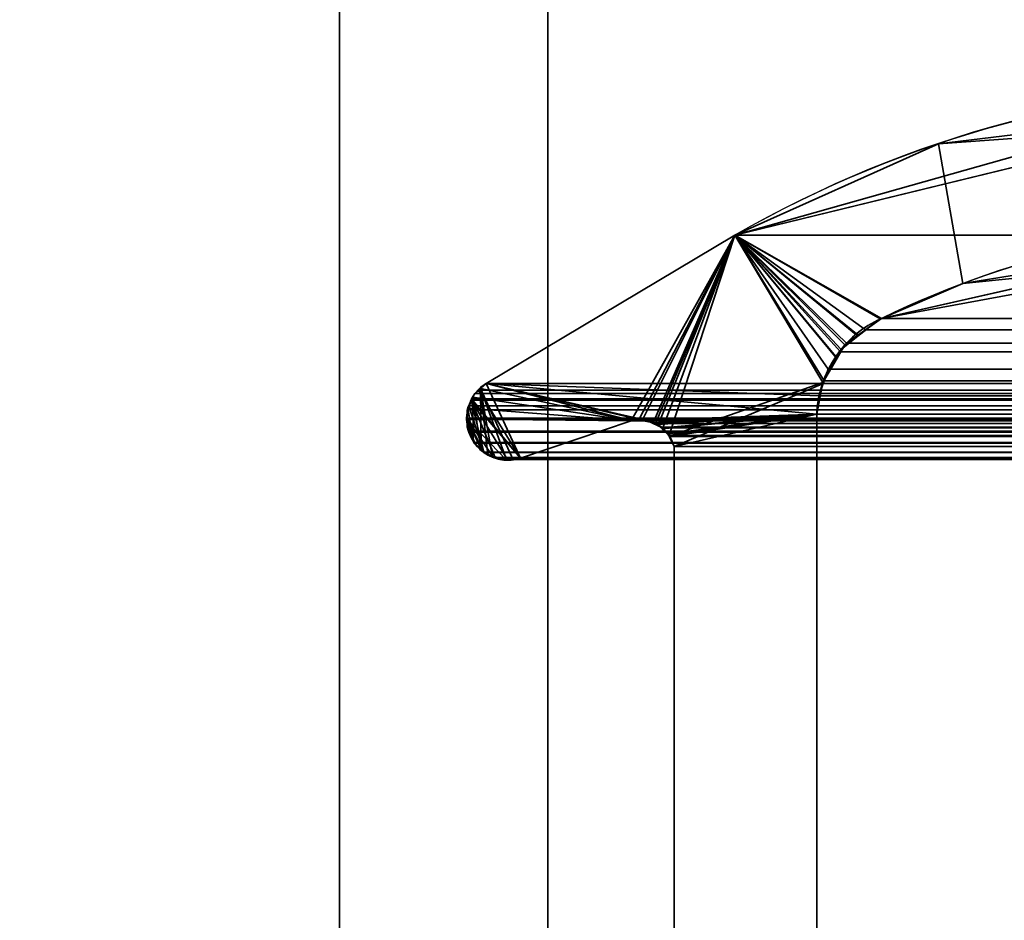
# Model space of a CAD drawing. Header units: millimetres. Extents: x -603 to 3703, y -120 to 249.
# Tile 390 of 656: x 1009 to 1016, y 8 to 15. Entities that reach past the tile are written whole.
import ezdxf

# ---------------------------------------------------------------- set-up
doc = ezdxf.new("R2010")
doc.units = ezdxf.units.MM
doc.layers.add('152', color=7, linetype='Continuous', true_color=0xffffff)

# ---------------------------------------------------------------- blocks, each defined once
blk = doc.blocks.new('UG_SURFACE_002')
at = {"layer": '152', "color": 252, "linetype": 'Continuous', "lineweight": 35}
for points in [[(2177.5, -30, 2213.0001), (2177.5, 229.8, 2213.0001), (822.5, 229.8, 2213.0001), (822.5, -30, 2213.0001)], [(972.5, -30, 2063), (972.5, 229.8, 2063), (2027.4999, 229.8, 2063), (2027.4999, -30, 2063)]]:
    blk.add_3dface(points, dxfattribs=at)
blk = doc.blocks.new('UG_SURFACE_147')
at = {"layer": '152', "color": 7, "linetype": 'Continuous', "lineweight": 35}
for points in [[(1016.4779, 13.897, 2017.0221), (1016.467, 13.9522, -7), (1015.3159, 13.814, -7)], [(1017.2375, 13.0907, -7), (1015.4905, 12.8066, -7), (1015.3159, 13.814, -7), (1016.467, 13.9522, -7)], [(1013.8481, 13.1555, -7), (1013.8481, 13.1555, 2019.6519), (1016.4779, 13.897, 2017.0221)], [(1016.4779, 13.897, 2017.0221), (1015.3159, 13.814, -7), (1013.8481, 13.1555, -7)], [(1016.4779, 13.897, 2017.0221), (1013.8481, 13.1555, 2019.6519), (1014.905, 12.5565, 2018.595), (1017.2384, 12.9862, 2016.2616)], [(1013.8481, 13.1555, -7), (1015.3159, 13.814, -7), (1015.4905, 12.8066, -7), (1014.905, 12.5565, -7)], [(1012.0555, 12.0875, 2021.4446), (1013.8481, 13.1555, 2019.6519), (1013.8481, 13.1555, -7), (1012.0555, 12.0875, -7)], [(1014.5861, 12.2703, -7), (1014.4794, 12.0884, -7), (1012.0555, 12.0875, -7), (1013.8481, 13.1555, -7)], [(1012.3029, 11.5484, 2021.1971), (1013.1004, 11.8171, 2020.3996), (1013.8481, 13.1555, 2019.6519), (1012.0555, 12.0875, 2021.4446)], [(1013.1004, 11.8171, 2020.3996), (1013.1561, 11.826, 2020.344), (1013.8481, 13.1555, 2019.6519)], [(1013.8481, 13.1555, 2019.6519), (1013.1561, 11.826, 2020.344), (1013.1809, 11.8207, 2020.3192)], [(1013.1809, 11.8207, 2020.3192), (1013.2604, 11.8037, 2020.2396), (1013.8481, 13.1555, 2019.6519)], [(1013.2604, 11.8037, 2020.2396), (1013.2774, 11.8, 2020.2227), (1013.8481, 13.1555, 2019.6519)], [(1013.8481, 13.1555, 2019.6519), (1013.2774, 11.8, 2020.2227), (1013.2958, 11.7898, 2020.2043)], [(1013.8481, 13.1555, 2019.6519), (1013.2958, 11.7898, 2020.2043), (1013.3264, 11.7604, 2020.1735)], [(1013.3264, 11.7604, 2020.1735), (1013.3741, 11.7145, 2020.1259), (1013.8481, 13.1555, 2019.6519)], [(1014.4815, 12.0946, 2019.0184), (1013.8481, 13.1555, 2019.6519), (1013.3741, 11.7145, 2020.1259), (1013.3773, 11.7075, 2020.1228)], [(1013.8481, 13.1555, -7), (1014.905, 12.5565, -7), (1014.7371, 12.4344, -7)], [(1013.8481, 13.1555, -7), (1014.6414, 12.3646, -7), (1014.5861, 12.2703, -7)], [(1014.7371, 12.4344, -7), (1014.6414, 12.3646, -7), (1013.8481, 13.1555, -7)], [(1013.8481, 13.1555, 2019.6519), (1014.8951, 12.552, 2018.605), (1014.905, 12.5565, 2018.595)], [(1013.8481, 13.1555, 2019.6519), (1014.614, 12.3326, 2018.8861), (1014.7356, 12.4275, 2018.7645)], [(1014.7356, 12.4275, 2018.7645), (1014.8951, 12.552, 2018.605), (1013.8481, 13.1555, 2019.6519)], [(1013.8481, 13.1555, 2019.6519), (1014.4815, 12.0946, 2019.0184), (1014.5797, 12.2708, 2018.9204)], [(1014.5797, 12.2708, 2018.9204), (1014.614, 12.3326, 2018.8861), (1013.8481, 13.1555, 2019.6519)], [(1015.4905, 12.8066, -7), (1017.2375, 13.0907, -7), (1017.2384, 12.9862, 2016.2616)], [(1017.2384, 12.9862, 2016.2616), (1014.905, 12.5565, 2018.595), (1015.4905, 12.8066, -7)], [(1014.905, 12.5565, 2018.595), (1014.905, 12.5565, -7), (1015.4905, 12.8066, -7)], [(1014.8951, 12.552, 2018.605), (1014.7356, 12.4275, 2018.7645), (1014.7371, 12.4344, -7)], [(1014.7371, 12.4344, -7), (1014.905, 12.5565, -7), (1014.905, 12.5565, 2018.595)], [(1014.905, 12.5565, 2018.595), (1014.8951, 12.552, 2018.605), (1014.7371, 12.4344, -7)], [(1014.7356, 12.4275, 2018.7645), (1014.614, 12.3326, 2018.8861), (1014.6414, 12.3646, -7)], [(1014.6414, 12.3646, -7), (1014.7371, 12.4344, -7), (1014.7356, 12.4275, 2018.7645)], [(1014.5861, 12.2703, -7), (1014.6414, 12.3646, -7), (1014.614, 12.3326, 2018.8861)], [(1014.614, 12.3326, 2018.8861), (1014.5797, 12.2708, 2018.9204), (1014.5861, 12.2703, -7)], [(1014.479, 12.086, -7), (1014.4794, 12.0884, -7), (1014.5797, 12.2708, 2018.9204)], [(1014.5797, 12.2708, 2018.9204), (1014.4815, 12.0946, 2019.0184), (1014.479, 12.086, -7)], [(1014.4794, 12.0884, -7), (1014.5861, 12.2703, -7), (1014.5797, 12.2708, 2018.9204)], [(1012.0183, 12.052, -7), (1012.0168, 12.0506, 2021.4832), (1012.0555, 12.0875, 2021.4446)], [(1012.0555, 12.0875, 2021.4446), (1012.0168, 12.0506, 2021.4832), (1012.2522, 11.5372, 2021.2479), (1012.3029, 11.5484, 2021.1971)], [(1012.0555, 12.0875, 2021.4446), (1012.0555, 12.0875, -7), (1012.0183, 12.052, -7)], [(1012.0183, 12.052, -7), (1012.0555, 12.0875, -7), (1013.1004, 11.8171, -7)], [(1012.0555, 12.0875, -7), (1014.4794, 12.0884, -7), (1014.479, 12.086, -7)], [(1012.0555, 12.0875, -7), (1013.2041, 11.8235, -7), (1013.1816, 11.8221, -7)], [(1012.0555, 12.0875, -7), (1014.4385, 11.8663, -7), (1013.2041, 11.8235, -7)], [(1013.1816, 11.8221, -7), (1013.1004, 11.8171, -7), (1012.0555, 12.0875, -7)], [(1014.479, 12.086, -7), (1014.4385, 11.8663, -7), (1012.0555, 12.0875, -7)], [(1013.3773, 11.7075, 2020.1228), (1013.4112, 11.6334, 2020.0887), (1014.4799, 12.0856, 2019.0201), (1014.4815, 12.0946, 2019.0184)], [(1014.4385, 11.8663, 2019.0616), (1014.4799, 12.0856, 2019.0201), (1013.4112, 11.6334, 2020.0887)], [(1014.4385, 11.8663, -7), (1014.479, 12.086, -7), (1014.4799, 12.0856, 2019.0201)], [(1014.4799, 12.0856, 2019.0201), (1014.4385, 11.8663, 2019.0616), (1014.4385, 11.8663, -7)], [(1014.4815, 12.0946, 2019.0184), (1014.4799, 12.0856, 2019.0201), (1014.479, 12.086, -7)], [(1012.0215, 11.6138, 2021.4784), (1012.0168, 12.0506, 2021.4832), (1011.9674, 12.0036, 2021.5325), (1011.9601, 11.9877, 2021.5399)], [(1011.9607, 11.9883, -7), (1011.9601, 11.9877, 2021.5399), (1011.9674, 12.0036, 2021.5325)], [(1011.9607, 11.9883, -7), (1011.9668, 12.0027, -7), (1012.0183, 12.052, -7), (1013.1004, 11.8171, -7)], [(1011.9674, 12.0036, 2021.5325), (1011.9668, 12.0027, -7), (1011.9607, 11.9883, -7)], [(1012.0168, 12.0506, 2021.4832), (1012.0183, 12.052, -7), (1011.9668, 12.0027, -7)], [(1011.9668, 12.0027, -7), (1011.9674, 12.0036, 2021.5325), (1012.0168, 12.0506, 2021.4832)], [(1012.0168, 12.0506, 2021.4832), (1012.0215, 11.6138, 2021.4784), (1012.0674, 11.573, 2021.4326)], [(1012.0674, 11.573, 2021.4326), (1012.0983, 11.558, 2021.4016), (1012.1031, 11.5573, 2021.3969), (1012.0168, 12.0506, 2021.4832)], [(1012.1031, 11.5573, 2021.3969), (1012.2006, 11.5442, 2021.2994), (1012.0168, 12.0506, 2021.4832)], [(1012.2006, 11.5442, 2021.2994), (1012.2522, 11.5372, 2021.2479), (1012.0168, 12.0506, 2021.4832)], [(1011.928, 11.9101, -7), (1011.9251, 11.9111, 2021.575), (1011.9601, 11.9877, 2021.5399)], [(1011.9636, 11.6737, 2021.5364), (1011.9601, 11.9877, 2021.5399), (1011.9251, 11.9111, 2021.575)], [(1011.9601, 11.9877, 2021.5399), (1011.9607, 11.9883, -7), (1011.928, 11.9101, -7)], [(1013.1004, 11.8171, -7), (1011.928, 11.9101, -7), (1011.9607, 11.9883, -7)], [(1011.9636, 11.6737, 2021.5364), (1011.9712, 11.6585, 2021.5287), (1012.0215, 11.6138, 2021.4784), (1011.9601, 11.9877, 2021.5399)], [(1011.9251, 11.9111, 2021.575), (1011.9241, 11.9091, 2021.5757), (1011.9152, 11.8302, 2021.5847), (1011.9636, 11.6737, 2021.5364)], [(1011.9203, 11.8303, -7), (1011.9152, 11.8302, 2021.5847), (1011.9241, 11.9091, 2021.5757)], [(1011.9202, 11.8916, -7), (1011.9241, 11.9091, 2021.5757), (1011.9251, 11.9111, 2021.575)], [(1011.9251, 11.9111, 2021.575), (1011.928, 11.9101, -7), (1011.9202, 11.8916, -7)], [(1011.9203, 11.8303, -7), (1011.9202, 11.8916, -7), (1011.928, 11.9101, -7), (1013.1004, 11.8171, -7)], [(1011.9241, 11.9091, 2021.5757), (1011.9202, 11.8916, -7), (1011.9203, 11.8303, -7)], [(1013.2594, 11.8038, -7), (1013.2041, 11.8235, -7), (1014.4385, 11.8663, -7)], [(1014.4385, 11.8663, -7), (1013.2912, 11.7925, -7), (1013.2594, 11.8038, -7)], [(1013.3255, 11.7618, -7), (1013.2912, 11.7925, -7), (1014.4385, 11.8663, -7)], [(1014.4385, 11.8663, -7), (1013.3674, 11.724, -7), (1013.3255, 11.7618, -7)], [(1013.3756, 11.7071, -7), (1013.3674, 11.724, -7), (1014.4385, 11.8663, -7)], [(1014.4385, 11.8663, -7), (1013.4112, 11.6334, -7), (1013.3756, 11.7071, -7)], [(1014.4385, 11.8663, -7), (1014.4385, 6.7187, -7), (1013.4112, 7.3541, -7), (1013.4112, 11.6334, -7)], [(1014.4385, 6.7187, 2019.0616), (1014.4385, 11.8663, 2019.0616), (1013.4112, 11.6334, 2020.0887), (1013.4112, 7.3541, 2020.0887)], [(1014.4385, 6.7187, -7), (1014.4385, 11.8663, -7), (1014.4385, 11.8663, 2019.0616), (1014.4385, 6.7187, 2019.0616)], [(1011.9281, 11.7445, 2021.5719), (1011.9146, 11.8249, 2021.5855), (1011.9203, 11.8303, -7)], [(1011.9146, 11.8249, 2021.5855), (1011.9152, 11.8302, 2021.5847), (1011.9203, 11.8303, -7)], [(1011.9152, 11.8302, 2021.5847), (1011.9146, 11.8249, 2021.5855), (1011.9281, 11.7445, 2021.5719), (1011.9636, 11.6737, 2021.5364)], [(1011.9203, 11.8303, -7), (1011.9205, 11.7742, -7), (1011.9281, 11.7445, 2021.5719)], [(1011.9203, 11.8303, -7), (1012.0215, 11.6109, -7), (1011.9888, 11.6366, -7), (1011.9672, 11.675, -7)], [(1011.9203, 11.8303, -7), (1012.1043, 11.5606, -7), (1012.0749, 11.5689, -7), (1012.0215, 11.6109, -7)], [(1011.9203, 11.8303, -7), (1013.1004, 11.8171, -7), (1012.3029, 11.5484, -7), (1012.1998, 11.5363, -7)], [(1012.1998, 11.5363, -7), (1012.1928, 11.5355, -7), (1012.1043, 11.5606, -7), (1011.9203, 11.8303, -7)], [(1011.9672, 11.675, -7), (1011.9281, 11.7445, -7), (1011.9205, 11.7742, -7), (1011.9203, 11.8303, -7)], [(1013.1004, 11.8171, 2020.3996), (1012.3029, 11.5484, 2021.1971), (1012.3029, 11.5484, -7), (1013.1004, 11.8171, -7)], [(1013.1809, 11.8207, 2020.3192), (1013.1561, 11.826, 2020.344), (1013.1004, 11.8171, -7)], [(1013.1561, 11.826, 2020.344), (1013.1004, 11.8171, 2020.3996), (1013.1004, 11.8171, -7)], [(1013.1004, 11.8171, -7), (1013.1816, 11.8221, -7), (1013.1809, 11.8207, 2020.3192)], [(1013.1809, 11.8207, 2020.3192), (1013.1816, 11.8221, -7), (1013.2041, 11.8235, -7)], [(1013.2604, 11.8037, 2020.2396), (1013.1809, 11.8207, 2020.3192), (1013.2041, 11.8235, -7)], [(1013.2041, 11.8235, -7), (1013.2594, 11.8038, -7), (1013.2604, 11.8037, 2020.2396)], [(1013.2958, 11.7898, 2020.2043), (1013.2594, 11.8038, -7), (1013.2912, 11.7925, -7)], [(1013.2958, 11.7898, 2020.2043), (1013.2774, 11.8, 2020.2227), (1013.2594, 11.8038, -7)], [(1013.2774, 11.8, 2020.2227), (1013.2604, 11.8037, 2020.2396), (1013.2594, 11.8038, -7)], [(1013.2912, 11.7925, -7), (1013.3255, 11.7618, -7), (1013.3264, 11.7604, 2020.1735)], [(1013.3264, 11.7604, 2020.1735), (1013.2958, 11.7898, 2020.2043), (1013.2912, 11.7925, -7)], [(1011.9205, 11.7742, -7), (1011.9281, 11.7445, -7), (1011.9281, 11.7445, 2021.5719)], [(1011.9281, 11.7445, -7), (1011.9672, 11.675, -7), (1011.9636, 11.6737, 2021.5364)], [(1011.9636, 11.6737, 2021.5364), (1011.9281, 11.7445, 2021.5719), (1011.9281, 11.7445, -7)], [(1013.3741, 11.7145, 2020.1259), (1013.3255, 11.7618, -7), (1013.3674, 11.724, -7)], [(1013.3741, 11.7145, 2020.1259), (1013.3264, 11.7604, 2020.1735), (1013.3255, 11.7618, -7)], [(1013.3674, 11.724, -7), (1013.3756, 11.7071, -7), (1013.3773, 11.7075, 2020.1228)], [(1013.3773, 11.7075, 2020.1228), (1013.3741, 11.7145, 2020.1259), (1013.3674, 11.724, -7)], [(1013.4112, 11.6334, 2020.0887), (1013.3773, 11.7075, 2020.1228), (1013.3756, 11.7071, -7)], [(1013.3756, 11.7071, -7), (1013.4112, 11.6334, -7), (1013.4112, 11.6334, 2020.0887)], [(1011.9712, 11.6585, 2021.5287), (1011.9636, 11.6737, 2021.5364), (1011.9672, 11.675, -7)], [(1011.9672, 11.675, -7), (1011.9888, 11.6366, -7), (1011.9712, 11.6585, 2021.5287)], [(1012.0215, 11.6138, 2021.4784), (1011.9712, 11.6585, 2021.5287), (1011.9888, 11.6366, -7)], [(1011.9888, 11.6366, -7), (1012.0215, 11.6109, -7), (1012.0215, 11.6138, 2021.4784)], [(1012.0674, 11.573, 2021.4326), (1012.0215, 11.6138, 2021.4784), (1012.0215, 11.6109, -7)], [(1012.0215, 11.6109, -7), (1012.0749, 11.5689, -7), (1012.0674, 11.573, 2021.4326)], [(1012.0983, 11.558, 2021.4016), (1012.0674, 11.573, 2021.4326), (1012.0749, 11.5689, -7)], [(1012.0749, 11.5689, -7), (1012.1043, 11.5606, -7), (1012.1031, 11.5573, 2021.3969)], [(1012.1031, 11.5573, 2021.3969), (1012.0983, 11.558, 2021.4016), (1012.0749, 11.5689, -7)], [(1013.4112, 7.3541, 2020.0887), (1013.4112, 11.6334, 2020.0887), (1013.4112, 11.6334, -7), (1013.4112, 7.3541, -7)], [(1012.2006, 11.5442, 2021.2994), (1012.1031, 11.5573, 2021.3969), (1012.1043, 11.5606, -7)], [(1012.1043, 11.5606, -7), (1012.1928, 11.5355, -7), (1012.2006, 11.5442, 2021.2994)], [(1012.1928, 11.5355, -7), (1012.1998, 11.5363, -7), (1012.2006, 11.5442, 2021.2994)], [(1012.1998, 11.5363, -7), (1012.3029, 11.5484, -7), (1012.3029, 11.5484, 2021.1971)], [(1012.3029, 11.5484, 2021.1971), (1012.2522, 11.5372, 2021.2479), (1012.1998, 11.5363, -7)], [(1012.2522, 11.5372, 2021.2479), (1012.2006, 11.5442, 2021.2994), (1012.1998, 11.5363, -7)]]:
    blk.add_3dface(points, dxfattribs=at)
blk = doc.blocks.new('UG_SURFACE_148')
at = {"layer": '152', "color": 7, "linetype": 'Continuous', "lineweight": 35}
for points in [[(1013.8481, 13.1555, 2019.6519), (1985.35, 13.5578, 2018.8501), (1983.6956, 13.8669, 2017.1957)], [(1983.6956, 13.8669, 2017.1957), (1016.3209, 13.7583, 2017.179), (1013.8481, 13.1555, 2019.6519)], [(1017.064, 13.0446, 2016.4361), (1014.905, 12.5565, 2018.595), (1013.8481, 13.1555, 2019.6519), (1016.3209, 13.7583, 2017.179)], [(1013.8481, 13.1555, 2019.6519), (1986.1519, 13.1555, 2019.6519), (1985.35, 13.5578, 2018.8501)], [(1014.4928, 12.1065, 2019.0072), (1014.4547, 11.9977, 2019.0454), (1012.0555, 12.0875, 2021.4446), (1013.8481, 13.1555, 2019.6519)], [(1987.9445, 12.0875, 2021.4446), (1986.1519, 13.1555, 2019.6519), (1013.8481, 13.1555, 2019.6519), (1012.0555, 12.0875, 2021.4446)], [(1013.8481, 13.1555, 2019.6519), (1014.522, 12.19, 2018.9781), (1014.4928, 12.1065, 2019.0072)], [(1013.8481, 13.1555, 2019.6519), (1014.905, 12.5565, 2018.595), (1014.7902, 12.4748, 2018.7099)], [(1013.8481, 13.1555, 2019.6519), (1014.653, 12.3772, 2018.847), (1014.6101, 12.3159, 2018.8899)], [(1014.6101, 12.3159, 2018.8899), (1014.522, 12.19, 2018.9781), (1013.8481, 13.1555, 2019.6519)], [(1014.7902, 12.4748, 2018.7099), (1014.653, 12.3772, 2018.847), (1013.8481, 13.1555, 2019.6519)], [(1985.095, 12.5565, 2018.595), (1014.905, 12.5565, 2018.595), (1017.064, 13.0446, 2016.4361)], [(1014.7902, 12.4748, 2018.7099), (1014.905, 12.5565, 2018.595), (1985.095, 12.5565, 2018.595)], [(1985.095, 12.5565, 2018.595), (1985.2128, 12.484, 2018.7128), (1014.7902, 12.4748, 2018.7099)], [(1985.2703, 12.4486, 2018.7702), (1014.6101, 12.3159, 2018.8899), (1014.653, 12.3772, 2018.847)], [(1985.2703, 12.4486, 2018.7702), (1985.3896, 12.3134, 2018.8897), (1014.6101, 12.3159, 2018.8899)], [(1014.653, 12.3772, 2018.847), (1014.7902, 12.4748, 2018.7099), (1985.2128, 12.484, 2018.7128)], [(1985.2128, 12.484, 2018.7128), (1985.2703, 12.4486, 2018.7702), (1014.653, 12.3772, 2018.847)], [(1014.522, 12.19, 2018.9781), (1014.6101, 12.3159, 2018.8899), (1985.3896, 12.3134, 2018.8897)], [(1985.3896, 12.3134, 2018.8897), (1985.442, 12.2541, 2018.9421), (1014.522, 12.19, 2018.9781)], [(1985.442, 12.2541, 2018.9421), (1014.4928, 12.1065, 2019.0072), (1014.522, 12.19, 2018.9781)], [(1985.442, 12.2541, 2018.9421), (1985.5098, 12.1077, 2019.0098), (1014.4928, 12.1065, 2019.0072)], [(1012.0012, 12.0382, 2021.4989), (1012.0555, 12.0875, 2021.4446), (1013.1004, 11.8171, 2020.3996), (1012.3029, 11.5484, 2021.1971)], [(1012.0555, 12.0875, 2021.4446), (1012.0012, 12.0382, 2021.4989), (1987.998, 12.0364, 2021.498)], [(1012.0555, 12.0875, 2021.4446), (1013.1871, 11.8202, 2020.313), (1013.1145, 11.8176, 2020.3855)], [(1012.0555, 12.0875, 2021.4446), (1014.4385, 11.8663, 2019.0616), (1013.2166, 11.8212, 2020.2832), (1013.1871, 11.8202, 2020.313)], [(1013.1145, 11.8176, 2020.3855), (1013.1004, 11.8171, 2020.3996), (1012.0555, 12.0875, 2021.4446)], [(1014.4547, 11.9977, 2019.0454), (1014.4385, 11.8663, 2019.0616), (1012.0555, 12.0875, 2021.4446)], [(1987.998, 12.0364, 2021.498), (1987.9445, 12.0875, 2021.4446), (1012.0555, 12.0875, 2021.4446)], [(1014.4547, 11.9977, 2019.0454), (1014.4928, 12.1065, 2019.0072), (1985.5098, 12.1077, 2019.0098)], [(1985.5098, 12.1077, 2019.0098), (1985.5249, 12.0751, 2019.0248), (1014.4547, 11.9977, 2019.0454)], [(1985.5249, 12.0751, 2019.0248), (1985.5615, 11.8663, 2019.0616), (1014.4547, 11.9977, 2019.0454)], [(1011.9516, 11.9779, 2021.5485), (1011.976, 12.0155, 2021.524), (1012.0012, 12.0382, 2021.4989), (1012.3029, 11.5484, 2021.1971)], [(1988.052, 11.9652, 2021.5521), (1011.976, 12.0155, 2021.524), (1011.9516, 11.9779, 2021.5485)], [(1012.0012, 12.0382, 2021.4989), (1011.976, 12.0155, 2021.524), (1988.0328, 12.0032, 2021.5328)], [(1011.976, 12.0155, 2021.524), (1988.052, 11.9652, 2021.5521), (1988.0328, 12.0032, 2021.5328)], [(1988.0328, 12.0032, 2021.5328), (1987.998, 12.0364, 2021.498), (1012.0012, 12.0382, 2021.4989)], [(1985.5615, 11.8663, 2019.0616), (1014.4385, 11.8663, 2019.0616), (1014.4547, 11.9977, 2019.0454)], [(1012.0391, 11.5917, 2021.461), (1011.9156, 11.8382, 2021.5845), (1011.9216, 11.8984, 2021.5783), (1011.9319, 11.9258, 2021.5681)], [(1011.9319, 11.9258, 2021.5681), (1011.9216, 11.8984, 2021.5783), (1988.0853, 11.846, 2021.5852)], [(1011.9319, 11.9258, 2021.5681), (1011.9473, 11.9664, 2021.5528), (1012.0391, 11.5917, 2021.461)], [(1988.052, 11.9652, 2021.5521), (1011.9473, 11.9664, 2021.5528), (1011.9319, 11.9258, 2021.5681)], [(1011.9319, 11.9258, 2021.5681), (1988.0691, 11.9316, 2021.569), (1988.052, 11.9652, 2021.5521)], [(1011.9319, 11.9258, 2021.5681), (1988.0698, 11.9274, 2021.5697), (1988.0691, 11.9316, 2021.569)], [(1988.0853, 11.846, 2021.5852), (1988.0698, 11.9274, 2021.5697), (1011.9319, 11.9258, 2021.5681)], [(1012.3029, 11.5484, 2021.1971), (1011.9473, 11.9664, 2021.5528), (1011.9516, 11.9779, 2021.5485)], [(1011.9516, 11.9779, 2021.5485), (1011.9473, 11.9664, 2021.5528), (1988.052, 11.9652, 2021.5521)], [(1011.9473, 11.9664, 2021.5528), (1012.2087, 11.5429, 2021.2913), (1012.158, 11.54, 2021.342), (1012.1219, 11.5553, 2021.378)], [(1011.9473, 11.9664, 2021.5528), (1012.3029, 11.5484, 2021.1971), (1012.2087, 11.5429, 2021.2913)], [(1012.1219, 11.5553, 2021.378), (1012.0411, 11.5896, 2021.4589), (1012.0391, 11.5917, 2021.461), (1011.9473, 11.9664, 2021.5528)], [(1011.9216, 11.8984, 2021.5783), (1011.9156, 11.8382, 2021.5845), (1988.0853, 11.846, 2021.5852)], [(1013.2601, 11.8, 2020.2398), (1013.2166, 11.8212, 2020.2832), (1014.4385, 11.8663, 2019.0616)], [(1014.4385, 11.8663, 2019.0616), (1013.3264, 11.7677, 2020.1735), (1013.3184, 11.7716, 2020.1817), (1013.2601, 11.8, 2020.2398)], [(1013.3731, 11.7134, 2020.1268), (1013.3264, 11.7677, 2020.1735), (1014.4385, 11.8663, 2019.0616)], [(1014.4385, 11.8663, 2019.0616), (1013.3799, 11.7055, 2020.1201), (1013.3731, 11.7134, 2020.1268)], [(1014.4385, 11.8663, 2019.0616), (1013.4112, 11.6334, 2020.0887), (1013.3799, 11.7055, 2020.1201)], [(1013.4112, 7.3541, 2020.0887), (1013.4112, 11.6334, 2020.0887), (1014.4385, 11.8663, 2019.0616), (1014.4385, 6.7187, 2019.0616)], [(1014.4385, 6.7187, 2019.0616), (1014.4385, 11.8663, 2019.0616), (1985.5615, 11.8663, 2019.0616), (1985.5615, 6.7187, 2019.0616)], [(1011.9323, 11.736, 2021.5678), (1011.9281, 11.7445, 2021.5719), (1011.9146, 11.8282, 2021.5855), (1011.9156, 11.8382, 2021.5845)], [(1988.0844, 11.8085, 2021.5845), (1011.9156, 11.8382, 2021.5845), (1011.9146, 11.8282, 2021.5855)], [(1011.9146, 11.8282, 2021.5855), (1011.9281, 11.7445, 2021.5719), (1988.0719, 11.7445, 2021.5719)], [(1988.0719, 11.7445, 2021.5719), (1988.0844, 11.8085, 2021.5845), (1011.9146, 11.8282, 2021.5855)], [(1011.9156, 11.8382, 2021.5845), (1988.085, 11.8384, 2021.585), (1988.0853, 11.846, 2021.5852)], [(1988.0844, 11.8085, 2021.5845), (1988.085, 11.8384, 2021.585), (1011.9156, 11.8382, 2021.5845)], [(1011.9156, 11.8382, 2021.5845), (1012.0391, 11.5917, 2021.461), (1011.9725, 11.6582, 2021.5275)], [(1011.9725, 11.6582, 2021.5275), (1011.9687, 11.662, 2021.5313), (1011.9323, 11.736, 2021.5678), (1011.9156, 11.8382, 2021.5845)], [(1986.8996, 11.8171, 2020.3996), (1987.6971, 11.5484, 2021.1971), (1012.3029, 11.5484, 2021.1971), (1013.1004, 11.8171, 2020.3996)], [(1986.8996, 11.8171, 2020.3996), (1013.1004, 11.8171, 2020.3996), (1013.1145, 11.8176, 2020.3855)], [(1986.8232, 11.8261, 2020.3233), (1013.1145, 11.8176, 2020.3855), (1013.1871, 11.8202, 2020.313)], [(1986.8232, 11.8261, 2020.3233), (1986.8855, 11.8187, 2020.3855), (1013.1145, 11.8176, 2020.3855)], [(1013.1145, 11.8176, 2020.3855), (1986.8855, 11.8187, 2020.3855), (1986.8996, 11.8171, 2020.3996)], [(1013.1871, 11.8202, 2020.313), (1986.8134, 11.8229, 2020.3135), (1986.8232, 11.8261, 2020.3233)], [(1986.8134, 11.8229, 2020.3135), (1013.1871, 11.8202, 2020.313), (1013.2166, 11.8212, 2020.2832)], [(1013.2166, 11.8212, 2020.2832), (1986.7394, 11.7993, 2020.2394), (1986.8134, 11.8229, 2020.3135)], [(1013.2166, 11.8212, 2020.2832), (1013.2601, 11.8, 2020.2398), (1986.7394, 11.7993, 2020.2394)], [(1986.6985, 11.7862, 2020.1986), (1013.2601, 11.8, 2020.2398), (1013.3184, 11.7716, 2020.1817)], [(1986.6985, 11.7862, 2020.1986), (1986.7394, 11.7993, 2020.2394), (1013.2601, 11.8, 2020.2398)], [(1013.3184, 11.7716, 2020.1817), (1986.6828, 11.7701, 2020.1828), (1986.6985, 11.7862, 2020.1986)], [(1011.9323, 11.736, 2021.5678), (1988.0677, 11.736, 2021.5678), (1988.0719, 11.7445, 2021.5719), (1011.9281, 11.7445, 2021.5719)], [(1988.0313, 11.662, 2021.5313), (1011.9323, 11.736, 2021.5678), (1011.9687, 11.662, 2021.5313)], [(1988.0313, 11.662, 2021.5313), (1988.0677, 11.736, 2021.5678), (1011.9323, 11.736, 2021.5678)], [(1986.6828, 11.7701, 2020.1828), (1013.3184, 11.7716, 2020.1817), (1013.3264, 11.7677, 2020.1735)], [(1013.3264, 11.7677, 2020.1735), (1986.627, 11.7128, 2020.1271), (1986.6828, 11.7701, 2020.1828)], [(1013.3264, 11.7677, 2020.1735), (1013.3731, 11.7134, 2020.1268), (1986.627, 11.7128, 2020.1271)], [(1986.6204, 11.7061, 2020.1204), (1013.3731, 11.7134, 2020.1268), (1013.3799, 11.7055, 2020.1201)], [(1986.6204, 11.7061, 2020.1204), (1986.627, 11.7128, 2020.1271), (1013.3731, 11.7134, 2020.1268)], [(1011.9687, 11.662, 2021.5313), (1011.9725, 11.6582, 2021.5275), (1988.0275, 11.6582, 2021.5275), (1988.0313, 11.662, 2021.5313)], [(1988.0275, 11.6582, 2021.5275), (1011.9725, 11.6582, 2021.5275), (1012.0391, 11.5917, 2021.461)], [(1012.0391, 11.5917, 2021.461), (1987.9611, 11.5914, 2021.461), (1988.0275, 11.6582, 2021.5275)], [(1013.3799, 11.7055, 2020.1201), (1986.5888, 11.6334, 2020.0887), (1986.6204, 11.7061, 2020.1204)], [(1013.3799, 11.7055, 2020.1201), (1013.4112, 11.6334, 2020.0887), (1986.5888, 11.6334, 2020.0887)], [(1987.9601, 11.5905, 2021.4601), (1012.0391, 11.5917, 2021.461), (1012.0411, 11.5896, 2021.4589)], [(1987.9601, 11.5905, 2021.4601), (1987.9611, 11.5914, 2021.461), (1012.0391, 11.5917, 2021.461)], [(1987.9601, 11.5905, 2021.4601), (1012.0411, 11.5896, 2021.4589), (1012.1219, 11.5553, 2021.378)], [(1012.1219, 11.5553, 2021.378), (1987.8782, 11.5548, 2021.378), (1987.9601, 11.5905, 2021.4601)], [(1986.5888, 7.3541, 2020.0887), (1986.5888, 11.6334, 2020.0887), (1013.4112, 11.6334, 2020.0887), (1013.4112, 7.3541, 2020.0887)], [(1987.8782, 11.5548, 2021.378), (1012.1219, 11.5553, 2021.378), (1012.158, 11.54, 2021.342)], [(1987.8458, 11.5407, 2021.3459), (1987.8782, 11.5548, 2021.378), (1012.158, 11.54, 2021.342)], [(1012.158, 11.54, 2021.342), (1012.2087, 11.5429, 2021.2913), (1987.7913, 11.5435, 2021.2913)], [(1987.7913, 11.5435, 2021.2913), (1987.8458, 11.5407, 2021.3459), (1012.158, 11.54, 2021.342)], [(1012.2087, 11.5429, 2021.2913), (1012.3029, 11.5484, 2021.1971), (1987.6971, 11.5484, 2021.1971)], [(1987.6971, 11.5484, 2021.1971), (1987.7913, 11.5435, 2021.2913), (1012.2087, 11.5429, 2021.2913)]]:
    blk.add_3dface(points, dxfattribs=at)
blk = doc.blocks.new('UG_SURFACE_152')
at = {"layer": '152', "color": 252, "linetype": 'Continuous', "lineweight": 35}
for points in [[(1011, 62.92, 2022.5), (1011, 62.92, -7), (1011, -46.92, -7), (1011, -46.92, 2022.5)], [(1011, 62.92, 2022.5), (1011, -46.92, 2022.5), (1012.5, -46.92, 2020.9999), (1012.5, 62.92, 2020.9999)], [(1012.5, 62.92, -7), (1012.5, -46.92, -7), (1011, -46.92, -7), (1011, 62.92, -7)], [(1012.5, 62.92, 2020.9999), (1012.5, -46.92, 2020.9999), (1012.5, -46.92, -7), (1012.5, 62.92, -7)]]:
    blk.add_3dface(points, dxfattribs=at)
blk = doc.blocks.new('UG_SURFACE_153')
at = {"layer": '152', "color": 252, "linetype": 'Continuous', "lineweight": 35}
for points in [[(1011, 62.92, 2022.5), (1011, 62.92, -7), (1011, -46.92, -7), (1011, -46.92, 2022.5)], [(1011, 62.92, 2022.5), (1011, -46.92, 2022.5), (1012.5, -46.92, 2020.9999), (1012.5, 62.92, 2020.9999)], [(1012.5, 62.92, -7), (1012.5, -46.92, -7), (1011, -46.92, -7), (1011, 62.92, -7)], [(1012.5, 62.92, 2020.9999), (1012.5, -46.92, 2020.9999), (1012.5, -46.92, -7), (1012.5, 62.92, -7)]]:
    blk.add_3dface(points, dxfattribs=at)
blk = doc.blocks.new('UG_SURFACE_154')
at = {"layer": '152', "color": 252, "linetype": 'Continuous', "lineweight": 35}
for points in [[(1011, -46.92, 2022.5), (1989, -46.92, 2022.5), (1989, 62.92, 2022.5), (1011, 62.92, 2022.5)], [(1012.5, 62.92, 2020.9999), (1012.5, -46.92, 2020.9999), (1011, -46.92, 2022.5), (1011, 62.92, 2022.5)], [(1012.5, -46.92, 2020.9999), (1012.5, 62.92, 2020.9999), (1987.5, 62.92, 2020.9999), (1987.5, -46.92, 2020.9999)]]:
    blk.add_3dface(points, dxfattribs=at)

msp = doc.modelspace()

# ---------------------------------------------------------------- linework, layer by layer
at = {"layer": '152', "color": 252, "linetype": 'Continuous', "lineweight": -3, "true_color": 0x939598}
for p, q in [((1011, -46.92, 2022.5), (1011, 62.92, 2022.5)), ((1011, -46.92, 2022.5), (1011, 62.92, 2022.5)), ((1011, 62.92, -7), (1011, -46.92, -7)), ((1011, -46.92, 2022.5), (1011, 62.92, 2022.5)), ((1011, 62.92, -7), (1011, -46.92, -7)), ((1012.5, -46.92, 2021), (1012.5, 62.92, 2021)), ((1012.5, -46.92, 2021), (1012.5, 62.92, 2021)), ((1012.5, 62.92, -7), (1012.5, -46.92, -7)), ((1012.5, -46.92, 2021), (1012.5, 62.92, 2021)), ((1012.5, 62.92, -7), (1012.5, -46.92, -7)), ((1012.0555, 12.0875, 2021.4445), (1013.848, 13.1555, 2019.652)), ((1012.0555, 12.0875, 2021.4445), (1013.848, 13.1555, 2019.652)), ((1012.0555, 12.0875, -7), (1013.848, 13.1555, -7)), ((1986.152, 13.1555, 2019.652), (1013.848, 13.1555, 2019.652)), ((1013.848, 13.1555, 2019.652), (1013.848, 13.1555, -7)), ((1014.905, 12.5565, 2018.595), (1985.095, 12.5565, 2018.595)), ((1014.905, 12.5565, -7), (1014.905, 12.5565, 2018.595)), ((1012.0555, 12.0875, 2021.4445), (1012.0555, 12.0875, -7)), ((1987.9445, 12.0875, 2021.4445), (1012.0555, 12.0875, 2021.4445)), ((1014.4385, 11.8663, 2019.0615), (1014.4385, 6.7187, 2019.0615)), ((1014.4385, 11.8663, 2019.0615), (1014.4385, 6.7187, 2019.0615)), ((1014.4385, 11.8663, 2019.0615), (1985.5615, 11.8663, 2019.0615)), ((1014.4385, 11.8663, -7), (1014.4385, 11.8663, 2019.0615)), ((1014.4385, 6.7187, -7), (1014.4385, 11.8663, -7)), ((1013.1004, 11.8171, -7), (1012.3029, 11.5484, -7)), ((1013.1004, 11.8171, 2020.3996), (1012.3029, 11.5484, 2021.1971)), ((1013.1004, 11.8171, 2020.3996), (1012.3029, 11.5484, 2021.1971)), ((1013.1004, 11.8171, 2020.3996), (1013.1004, 11.8171, -7)), ((1986.8996, 11.8171, 2020.3996), (1013.1004, 11.8171, 2020.3996)), ((1011.928, 11.7445, 2021.572), (1011.928, 11.7445, -7)), ((1988.072, 11.7445, 2021.572), (1011.928, 11.7445, 2021.572)), ((1013.4112, 7.3541, 2020.0888), (1013.4112, 11.6334, 2020.0888)), ((1986.5888, 11.6334, 2020.0888), (1013.4112, 11.6334, 2020.0888)), ((1013.4112, 7.3541, -7), (1013.4112, 11.6334, -7)), ((1013.4112, 7.3541, 2020.0888), (1013.4112, 11.6334, 2020.0888)), ((1013.4112, 11.6334, 2020.0888), (1013.4112, 11.6334, -7)), ((1012.3029, 11.5484, 2021.1971), (1012.3029, 11.5484, -7)), ((1987.6971, 11.5484, 2021.1971), (1012.3029, 11.5484, 2021.1971))]:
    msp.add_line(p, q, dxfattribs=at)
for points in [[(1021.837, 13.2666, -7), (1019.3326, 14.6068, -7), (1016.3146, 14.5654, -7), (1013.848, 13.1555, -7)], [(1021.837, 13.2666, 2011.663), (1019.3326, 14.6068, 2014.1674), (1016.3146, 14.5654, 2017.1854), (1013.848, 13.1555, 2019.652)], [(1014.905, 12.5565, 2018.595), (1016.8533, 13.4942, 2016.6467), (1019.1234, 13.4889, 2014.3766), (1021.0678, 12.5427, 2012.4322)], [(1021.0678, 12.5427, -7), (1019.1234, 13.4889, -7), (1016.8533, 13.4942, -7), (1014.905, 12.5565, -7)], [(1014.905, 12.5565, -7), (1014.631, 12.4337, -7), (1014.4502, 12.1661, -7), (1014.4385, 11.8663, -7)], [(1014.4385, 11.8663, 2019.0615), (1014.4502, 12.1661, 2019.0498), (1014.631, 12.4337, 2018.869), (1014.905, 12.5565, 2018.595)], [(1012.0555, 12.0875, -7), (1011.9397, 12.0157, -7), (1011.8877, 11.8744, -7), (1011.928, 11.7445, -7)], [(1012.0555, 12.0875, 2021.4445), (1011.9397, 12.0157, 2021.5603), (1011.8877, 11.8744, 2021.6123), (1011.928, 11.7445, 2021.572)], [(1013.4112, 11.6334, 2020.0888), (1013.3719, 11.7757, 2020.1281), (1013.2342, 11.8542, 2020.2658), (1013.1004, 11.8171, 2020.3996)], [(1013.1004, 11.8171, -7), (1013.2342, 11.8542, -7), (1013.3719, 11.7757, -7), (1013.4112, 11.6334, -7)], [(1011.928, 11.7445, -7), (1011.9776, 11.587, -7), (1012.1454, 11.4992, -7), (1012.3029, 11.5484, -7)], [(1011.928, 11.7445, 2021.572), (1011.9776, 11.587, 2021.5224), (1012.1454, 11.4992, 2021.3546), (1012.3029, 11.5484, 2021.1971)]]:
    msp.add_open_spline(points, degree=3, dxfattribs=at)
for points, knots in [([(1021.837, 13.2666, 2011.663), (1020.552, 13.9543, 2012.948), (1019.2007, 14.26, 2014.2993), (1016.4723, 14.2249, 2017.0277), (1015.1213, 13.8833, 2018.3787), (1013.848, 13.1555, 2019.652)], [0, 0, 0, 0, 0.5, 0.5, 1, 1, 1, 1]), ([(1021.0678, 12.5427, 2012.4322), (1020.077, 13.0249, 2013.423), (1019.0345, 13.2538, 2014.4655), (1016.9398, 13.2584, 2016.5602), (1015.897, 13.034, 2017.603), (1014.905, 12.5565, 2018.595)], [0, 0, 0, 0, 0.5, 0.5, 1, 1, 1, 1]), ([(1014.905, 12.5565, 2018.595), (1014.8154, 12.5163, 2018.6846), (1014.7282, 12.4571, 2018.7718), (1014.6033, 12.3245, 2018.8967), (1014.5579, 12.2616, 2018.9421), (1014.4927, 12.1317, 2019.0073), (1014.4691, 12.0663, 2019.0309), (1014.4457, 11.9551, 2019.0543), (1014.4402, 11.9107, 2019.0598), (1014.4385, 11.8663, 2019.0615)], [0, 0, 0, 0, 0.396678, 0.396678, 0.657107, 0.657107, 0.869169, 0.869169, 1, 1, 1, 1]), ([(1012.0555, 12.0875, 2021.4445), (1012.0394, 12.0775, 2021.4606), (1012.0238, 12.0658, 2021.4762), (1011.9975, 12.0412, 2021.5025), (1011.9863, 12.029, 2021.5137), (1011.9672, 12.0039, 2021.5328), (1011.9589, 11.9914, 2021.5411), (1011.9385, 11.9542, 2021.5615), (1011.928, 11.9271, 2021.572), (1011.9191, 11.887, 2021.5809), (1011.9172, 11.8753, 2021.5828), (1011.9148, 11.8518, 2021.5852), (1011.9144, 11.84, 2021.5856), (1011.915, 11.8044, 2021.585), (1011.9184, 11.7805, 2021.5816), (1011.9254, 11.7536, 2021.5746), (1011.9267, 11.749, 2021.5733), (1011.928, 11.7445, 2021.572)], [0, 0, 0, 0, 0.171756, 0.171756, 0.308976, 0.308976, 0.426831, 0.426831, 0.636807, 0.636807, 0.719214, 0.719214, 0.800408, 0.800408, 0.966217, 0.966217, 1, 1, 1, 1]), ([(1013.1004, 11.8171, 2020.3996), (1013.1385, 11.8276, 2020.3615), (1013.1783, 11.8291, 2020.3217), (1013.255, 11.8133, 2020.245), (1013.2932, 11.7957, 2020.2068), (1013.3463, 11.751, 2020.1537), (1013.3648, 11.7301, 2020.1352), (1013.3931, 11.6842, 2020.1069), (1013.404, 11.6596, 2020.096), (1013.4112, 11.6334, 2020.0888)], [0, 0, 0, 0, 0.322138, 0.322138, 0.644766, 0.644766, 0.835344, 0.835344, 1, 1, 1, 1]), ([(1011.928, 11.7445, 2021.572), (1011.9377, 11.7139, 2021.5623), (1011.952, 11.6858, 2021.548), (1011.9895, 11.6324, 2021.5105), (1012.0146, 11.6083, 2021.4854), (1012.0775, 11.564, 2021.4225), (1012.1177, 11.5477, 2021.3823), (1012.1993, 11.5321, 2021.3007), (1012.2418, 11.5331, 2021.2582), (1012.2896, 11.5445, 2021.2104), (1012.2963, 11.5463, 2021.2037), (1012.3029, 11.5484, 2021.1971)], [0, 0, 0, 0, 0.166303, 0.166303, 0.373709, 0.373709, 0.660105, 0.660105, 0.952734, 0.952734, 1, 1, 1, 1])]:
    msp.add_open_spline(points, degree=3, knots=knots, dxfattribs=at)

# ---------------------------------------------------------------- block references
for name in ['UG_SURFACE_002', 'UG_SURFACE_152', 'UG_SURFACE_153', 'UG_SURFACE_154', 'UG_SURFACE_147', 'UG_SURFACE_148']:
    msp.add_blockref(name, (0, 0), dxfattribs=at)

doc.saveas('drawing.dxf')
